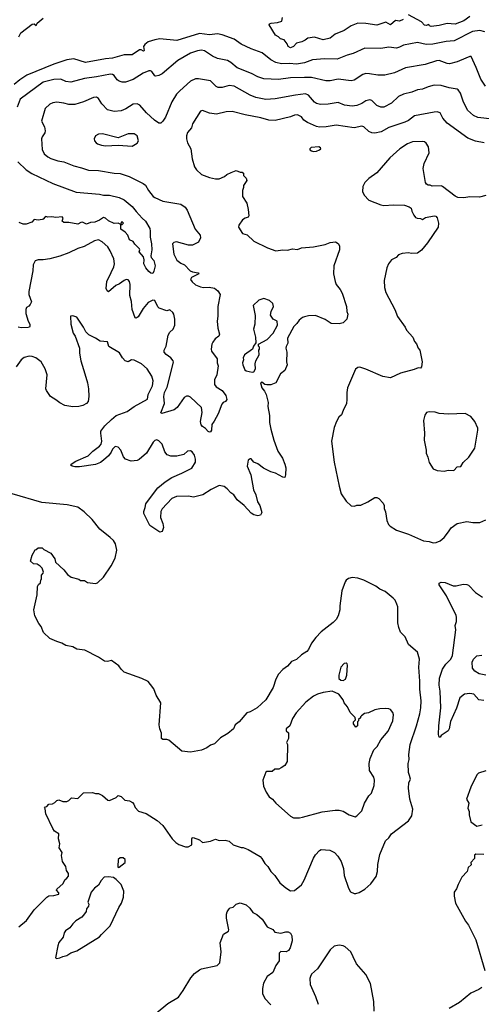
# Model space of a CAD drawing. Extents: x 1678759 to 1859541, y 384609 to 522867.
# Tile 384 of 466: x 1815899 to 1820560, y 420765 to 430697. Entities that reach past the tile are written whole.
import ezdxf

# ---------------------------------------------------------------- set-up
doc = ezdxf.new("R2010")
doc.units = 0

msp = doc.modelspace()

# ---------------------------------------------------------------- linework, layer by layer
at = {"layer": '0CON20XD'}
for points in [[(1815892.2, 430525), (1815912, 430565), (1816025, 430652), (1816046.4, 430656.4), (1816065, 430637.5), (1816077, 430663), (1816135, 430711.2)], [(1819770.7, 430699.3), (1819735, 430682.7), (1819695, 430687.5), (1819645, 430646), (1819595, 430671.9), (1819505, 430640.9), (1819395, 430660), (1819315, 430660.4), (1819244.6, 430635.4), (1819175, 430587.5), (1819085, 430549.4), (1819035, 430511.1), (1818965, 430492.7), (1818875, 430520.6), (1818808, 430512), (1818780.9, 430489.1), (1818747.7, 430472.3), (1818695, 430461.8), (1818662.9, 430427.1), (1818635, 430414.5), (1818610.8, 430425), (1818600, 430455), (1818571.2, 430495), (1818533.1, 430503.1), (1818514, 430525), (1818482.6, 430542.6), (1818420, 430645), (1818423.3, 430656.7), (1818437.7, 430662.3), (1818502.5, 430667.5), (1818546.4, 430683.6), (1818552.3, 430717.7)], [(1820445, 430728.2), (1820385, 430684.7), (1820295, 430652.7), (1820215, 430659.6), (1820135, 430636.9), (1820055, 430630), (1820037.5, 430635), (1820029.3, 430649.3), (1820005, 430639.4), (1819985, 430641.8), (1819955, 430676), (1819825, 430745.8)], [(1820595, 430575.5), (1820545, 430586.9), (1820471.5, 430578.5), (1820285, 430484.6), (1820203.8, 430476.2), (1820070.4, 430450.4), (1820005, 430447.7), (1819914.6, 430465.4), (1819775, 430439.4), (1819735, 430418.9), (1819705, 430411.1), (1819625, 430419.4), (1819545, 430405.6), (1819385, 430410.6), (1819265.4, 430354.6), (1819205, 430338.1), (1819105, 430297.8), (1818977.6, 430302.4), (1818855, 430292.1), (1818775, 430262.1), (1818695, 430248.4), (1818624.7, 430254.7), (1818543.2, 430253.2), (1818485, 430264.5), (1818433.5, 430293.5), (1818346.7, 430363.3), (1818235, 430402.2), (1818135, 430451.1), (1818065, 430500), (1817945, 430544.4), (1817895, 430553.1), (1817815, 430544.5), (1817715, 430556.9), (1817485, 430486.5), (1817315, 430504.2), (1817265, 430494.2), (1817195, 430473.1), (1817162.4, 430447.6), (1817150, 430425), (1817155.5, 430385), (1817149.5, 430380.5), (1817125, 430391.9), (1817107.9, 430392.1), (1817035, 430341.4), (1816955, 430341.8), (1816835, 430310), (1816765, 430301.1), (1816565, 430264.7), (1816445, 430301.6), (1816375, 430292.9), (1816243.1, 430246.9), (1815972, 430138), (1815900.2, 430089.8), (1815845, 430041.8)], [(1820604, 430025), (1820556.6, 430096.6), (1820510, 430215), (1820457.5, 430325), (1820445, 430326.2), (1820405, 430307.5), (1820315, 430270.6), (1820237.9, 430252.1), (1820214.5, 430254.5), (1820135, 430284.4), (1820106.8, 430283.2), (1819995, 430244.4), (1819795, 430210.6), (1819685, 430161.1), (1819585, 430137.5), (1819515, 430137.1), (1819432.4, 430152.4), (1819395, 430153.1), (1819365, 430143.1), (1819275, 430088.6), (1819245, 430081.4), (1819115, 430098.8), (1819035, 430081.9), (1818990.3, 430080.3), (1818845, 430112.5), (1818775, 430113.1), (1818635, 430111.8), (1818512.4, 430092.4), (1818365, 430101.1), (1818305, 430121.5), (1818238.8, 430155), (1818095, 430212.5), (1818032, 430265), (1817996.3, 430286.3), (1817895, 430307.1), (1817845, 430330.6), (1817765, 430382.2), (1817735, 430390.9), (1817695, 430383.5), (1817625, 430357.8), (1817495, 430284.3), (1817338.3, 430151.7), (1817305, 430132.5), (1817275, 430126.2), (1817265, 430131.2), (1817234.2, 430174.2), (1817221.7, 430181.7), (1817205, 430182), (1817145, 430158.1), (1817045, 430092.2), (1816967.3, 430067.3), (1816935, 430067.5), (1816905, 430076), (1816885, 430092), (1816854.5, 430134.5), (1816835.5, 430145.5), (1816815, 430148.1), (1816675, 430120), (1816555, 430103.6), (1816415, 430066.7), (1816365, 430073.1), (1816315, 430095.6), (1816244.4, 430094.4), (1816135, 430066.9), (1815905, 429894.2), (1815874.4, 429815)], [(1820673.2, 429693.2), (1820525, 429710.6), (1820480.6, 429730.6), (1820420.8, 429785), (1820375.6, 429875), (1820350, 429955), (1820325, 429988.8), (1820315, 429996), (1820235, 430009.5), (1820155, 430034.4), (1820085, 430036.7), (1820025, 430020.5), (1819965, 429995.6), (1819915, 429988.6), (1819857.5, 429965), (1819775, 429945.6), (1819725, 429920.8), (1819653.6, 429856.4), (1819575, 429814.4), (1819545, 429814.3), (1819505, 429830.8), (1819455, 429882), (1819435, 429888.6), (1819395, 429880), (1819352.5, 429852.5), (1819305, 429832.2), (1819255, 429825.6), (1819177.5, 429835), (1819115, 429862.9), (1819015, 429843.3), (1818935, 429840.6), (1818895, 429851.9), (1818875, 429864.4), (1818815.7, 429935), (1818785, 429947.8), (1818683.1, 429936.9), (1818480.2, 429899.8), (1818385, 429892.5), (1818285, 429912.7), (1818225, 429934.5), (1818065, 430025.6), (1818015, 430031.9), (1817945, 430012.9), (1817905, 430012), (1817882.1, 430022.1), (1817825, 430079.2), (1817705, 430100.6), (1817675, 430099.2), (1817625, 430077.5), (1817515, 429980.8), (1817484.3, 429945), (1817435, 429870), (1817370.8, 429715), (1817345, 429673.8), (1817325, 429653.8), (1817305, 429654), (1817259.2, 429685), (1817178.3, 429758.3), (1817114, 429835), (1817085, 429850), (1817045, 429844.3), (1816972.4, 429797.6), (1816925, 429777.1), (1816855, 429769.4), (1816785, 429789.2), (1816729.7, 429849.7), (1816695, 429903.8), (1816675, 429915.8), (1816645, 429912.9), (1816545, 429869.4), (1816455, 429840.6), (1816395, 429841.9), (1816346.7, 429855)], [(1816346.7, 429855), (1816275, 429866.7), (1816235, 429859.2), (1816203.8, 429845), (1816157.9, 429802.1), (1816119.2, 429675), (1816150.8, 429615), (1816157.5, 429575), (1816154, 429555), (1816125.7, 429515), (1816120, 429495), (1816126.8, 429386.8), (1816146, 429345), (1816185, 429312.9), (1816215, 429298.1), (1816284.4, 429274.4), (1816345, 429262.9), (1816445, 429221.4), (1816525, 429204.4), (1816595, 429180), (1816696.6, 429176.6), (1816855, 429149.4), (1816915.5, 429145.5), (1817006.3, 429116.3), (1817145.6, 429045.6), (1817169.3, 429029.3), (1817200, 428975), (1817247.5, 428915), (1817265, 428901.9), (1817345, 428865.8), (1817525.7, 428835.7), (1817571.2, 428805), (1817591.2, 428775), (1817672, 428585), (1817721.2, 428525), (1817726, 428495), (1817705.6, 428454.4), (1817645, 428422.5), (1817605, 428422.5), (1817484.1, 428455.9), (1817455, 428451.2), (1817442.5, 428435), (1817455, 428332.5), (1817485, 428270.8), (1817525, 428240.8), (1817563.8, 428225), (1817622.2, 428162.2), (1817645, 428152.2), (1817702.5, 428145), (1817706.7, 428135), (1817632.5, 428095), (1817625.7, 428075), (1817642.1, 428052.1), (1817675, 428022.5), (1817725, 428003.3), (1817755, 427995.7), (1817812.3, 427997.7), (1817867.9, 427987.9), (1817900.8, 427960.8), (1817922.5, 427925), (1817900, 427805), (1817900.6, 427705), (1817894.5, 427655), (1817898.9, 427585), (1817917.5, 427525), (1817909.2, 427505), (1817873.1, 427476.9), (1817850, 427445), (1817840, 427425), (1817832.2, 427375), (1817837.1, 427355), (1817894.4, 427275), (1817894.6, 427235), (1817902.9, 427205), (1817891.1, 427115), (1817867.8, 427065), (1817866.6, 427016.6), (1817884.6, 426994.6), (1817944, 426955), (1817980, 426905), (1817990, 426865), (1817977.5, 426845), (1817955, 426834), (1817941.4, 426818.6), (1817905, 426722), (1817862.3, 426647.7), (1817838.8, 426615), (1817837.5, 426555), (1817825, 426540), (1817815, 426536.7), (1817801.7, 426541.7), (1817774.2, 426574.2), (1817745, 426592), (1817730.7, 426610.7), (1817725.4, 426645), (1817741.4, 426735), (1817734.4, 426785), (1817625, 426887.8), (1817605, 426899.4), (1817585, 426898.6), (1817561.2, 426885), (1817488.8, 426785), (1817459.7, 426760.3), (1817335, 426723.3), (1817325, 426730), (1817360.8, 426825), (1817354.5, 426894.5), (1817362.1, 426935), (1817388.2, 426991.8), (1817451.2, 427241.2), (1817448.9, 427255), (1817426.4, 427285), (1817378.3, 427318.3), (1817357.5, 427345), (1817357.1, 427365), (1817377.8, 427405), (1817399.4, 427515), (1817416.3, 427543.7), (1817449.1, 427575), (1817467.5, 427615), (1817466.5, 427675), (1817456.5, 427725), (1817446.2, 427745), (1817415, 427769.1), (1817385, 427761.8), (1817307.9, 427787.9), (1817295, 427800), (1817265, 427863.8), (1817245, 427869.2), (1817195, 427842.9), (1817145.3, 427784.7), (1817095, 427698.8), (1817075, 427686.2), (1817065, 427690), (1817033.5, 427775), (1817029.1, 427855), (1817011.5, 427915), (1817014.1, 428025.9), (1817007.6, 428057.6), (1816995, 428073.8), (1816975, 428076), (1816955, 428067.5), (1816907.4, 428032.6), (1816868.8, 428015), (1816795, 427953.3), (1816782.3, 427962.3), (1816774.2, 427985), (1816780, 428055), (1816824.6, 428145.4), (1816849.5, 428205), (1816855.5, 428235), (1816848.5, 428285), (1816814.4, 428365), (1816788.6, 428405), (1816731.4, 428455), (1816695, 428475.5), (1816655, 428467.5), (1816549.8, 428410.2), (1816485, 428390), (1816395, 428345.7), (1816305, 428312.9), (1816205, 428285.7), (1816135, 428275.7), (1816085, 428275.7), (1816056.7, 428265), (1816037.1, 428225), (1816031.9, 428165), (1815991.2, 427955), (1815991.2, 427925), (1816018.3, 427851.7), (1816005, 427822.5), (1815993, 427807), (1815967, 427793), (1815961.2, 427775), (1815961.2, 427735), (1815986, 427655), (1816001.2, 427625), (1816003.3, 427605), (1815997.5, 427595), (1815985, 427591.2), (1815915, 427590), (1815885, 427596.7)], [(1820084.4, 429765.6), (1819885, 429727.8), (1819825, 429681.4), (1819788, 429662), (1819625, 429610.6), (1819550, 429565), (1819485, 429553.3), (1819456.4, 429556.4), (1819425, 429568.6), (1819375.4, 429615.4), (1819355, 429623.1), (1819275, 429606.5), (1819095, 429632.5), (1818995, 429616.7), (1818925, 429614.5), (1818895, 429620), (1818805, 429660), (1818770, 429685), (1818745, 429717.1), (1818705, 429736.9), (1818675, 429735.6), (1818632.4, 429717.6), (1818479.5, 429680.5), (1818415, 429683.5), (1818335, 429707.5), (1818175, 429736.5), (1818045, 429769.4), (1817985, 429768.9), (1817885, 429744.5), (1817815, 429754.4), (1817745, 429780), (1817724.2, 429775.8), (1817645.7, 429645), (1817632.5, 429605), (1817595, 429560), (1817584, 429525), (1817584.2, 429495), (1817594.2, 429455), (1817628, 429395), (1817641.2, 429295), (1817664.1, 429214.1), (1817684.1, 429184.1), (1817735, 429136.7), (1817815, 429106), (1817875, 429091.2), (1817915, 429092.5), (1817966.1, 429113.9), (1817990, 429135), (1818033.3, 429156.7), (1818085, 429177.5), (1818125, 429160), (1818145, 429160), (1818158.3, 429148.3), (1818160, 429125), (1818185, 429100), (1818192.5, 429075), (1818157.5, 429025), (1818160, 429005), (1818150, 428975), (1818147.5, 428915), (1818192.5, 428845), (1818207, 428783), (1818213, 428717), (1818206.1, 428703.9), (1818175, 428696.7), (1818150.5, 428679.5), (1818113.3, 428625), (1818110, 428605), (1818149.1, 428539.1), (1818195.6, 428525.6), (1818265, 428464), (1818402.5, 428395), (1818485, 428366.7), (1818555, 428376), (1818605, 428373.8), (1818655, 428386.2), (1818705, 428380), (1818746.2, 428396.2), (1818865, 428406.2), (1818985, 428430), (1819035, 428450), (1819086.4, 428456.4), (1819115, 428440), (1819127.5, 428415), (1819127.5, 428375), (1819072.5, 428215), (1819066.7, 428135), (1819083.3, 428055), (1819093.3, 428025), (1819136.1, 427976.1), (1819155, 427940), (1819200, 427805), (1819203.9, 427753.9), (1819212.5, 427725), (1819202.5, 427675), (1819165, 427640), (1819125, 427628.8), (1819044.2, 427634.2), (1818985, 427671.2), (1818885, 427712), (1818815, 427711.2), (1818775, 427701.2), (1818755, 427693.3), (1818722.3, 427667.7), (1818697.7, 427632.3), (1818666.4, 427603.6), (1818602.5, 427485), (1818606.7, 427435), (1818588.3, 427401.7), (1818586, 427385), (1818596.2, 427345), (1818593.3, 427245), (1818600, 427215), (1818575, 427160), (1818532.5, 427125), (1818485, 427032.5), (1818435, 427013.3), (1818395, 427012.5), (1818375, 427017.5), (1818345, 427040), (1818330, 427035), (1818343, 426983), (1818370.7, 426950.7), (1818387.3, 426917.3), (1818408, 426835), (1818404.2, 426794.2), (1818422.5, 426705), (1818423.1, 426635), (1818435.8, 426565), (1818466, 426455), (1818507.5, 426345), (1818552, 426275), (1818578, 426215), (1818586.2, 426175), (1818582.5, 426105), (1818575, 426080), (1818555, 426082.5), (1818483.3, 426123.3), (1818436.1, 426136.1), (1818361.7, 426171.7), (1818305, 426216.7), (1818265, 426232.5), (1818235, 426266.7), (1818225, 426267.5), (1818206.4, 426253.6), (1818196.2, 426195), (1818234.2, 426105), (1818260, 425955), (1818282.9, 425905), (1818301.9, 425835), (1818324.3, 425795), (1818343.9, 425726.1), (1818330.7, 425699.3), (1818305, 425691.2), (1818290, 425695), (1818265, 425701.2), (1818235, 425720), (1818167.1, 425795), (1818095, 425852.9), (1818062.7, 425902.7), (1818031.2, 425925), (1817993.8, 425965), (1817965, 425988), (1817915, 425999.2), (1817832.4, 425957.6), (1817746.9, 425903.1), (1817655, 425882.2), (1817605, 425890.8), (1817483.3, 425886.7), (1817435, 425867.5), (1817338.2, 425761.8), (1817323.6, 425735), (1817320.5, 425675), (1817344.3, 425615), (1817350, 425575), (1817337.5, 425535), (1817315, 425527.5), (1817215, 425594.3), (1817153.1, 425715), (1817151.8, 425735), (1817167.1, 425775), (1817172.2, 425815), (1817201.2, 425851.2), (1817295, 425975.6), (1817368.5, 426035), (1817435, 426080), (1817535, 426122.1), (1817636.2, 426173.8), (1817674, 426235), (1817675.6, 426265.6), (1817665.7, 426305.7), (1817639.5, 426339.5), (1817625, 426348.8), (1817595, 426343.8), (1817557.3, 426312.7), (1817485, 426293.1), (1817425, 426295.7), (1817388.1, 426308.1), (1817365, 426338.8), (1817339.4, 426415), (1817305, 426450), (1817285, 426458.6), (1817265, 426452), (1817248, 426435), (1817180, 426325), (1817105, 426259.2), (1817085, 426249.4), (1817025, 426242.2), (1816966.2, 426265), (1816948.1, 426288.1), (1816919.4, 426355), (1816895, 426385.7), (1816865, 426392), (1816835, 426365.8), (1816822.5, 426335), (1816795, 426297.1), (1816747.1, 426252.9), (1816715, 426230), (1816665, 426210), (1816505, 426185.6), (1816455, 426187.5), (1816430, 426195), (1816417.5, 426205), (1816420, 426215), (1816465, 426244.3), (1816591, 426299), (1816637.8, 426345), (1816705.4, 426394.6), (1816721, 426415), (1816729, 426445), (1816717.2, 426525), (1816720, 426545), (1816759.9, 426600.1), (1816825, 426665.6), (1816875, 426705.8), (1816985, 426743.5), (1817055.7, 426795), (1817189.7, 426870.3), (1817195.5, 426915), (1817240.4, 427005), (1817246.9, 427055), (1817235, 427100), (1817185, 427173.8), (1817128.8, 427225), (1817055, 427263.8), (1817030, 427265), (1816995, 427247.5), (1816965, 427257.5), (1816936.4, 427286.4), (1816907.5, 427335), (1816800.7, 427400.7), (1816785, 427447.5), (1816713, 427453), (1816665.9, 427485.9), (1816597.8, 427517.8), (1816567.8, 427547.8), (1816545, 427596.7), (1816475.9, 427695.9), (1816435, 427710), (1816413.6, 427706.4), (1816417.5, 427625), (1816440, 427535), (1816460, 427505), (1816503.8, 427385), (1816504.1, 427334.1), (1816517.5, 427255), (1816556.4, 427126.4), (1816583.1, 427035), (1816592.9, 426975), (1816599.2, 426895), (1816590, 426845), (1816575, 426826.7), (1816535.7, 426804.3), (1816495, 426794), (1816435, 426792.5), (1816355, 426806.2), (1816305, 426832), (1816264.1, 426864.1), (1816210, 426895), (1816170, 426955), (1816163.8, 426975), (1816175.6, 427115), (1816157.1, 427175), (1816115.3, 427245.3), (1816061.2, 427285), (1816025, 427298.2), (1815995, 427301.5), (1815945, 427289.1), (1815915.6, 427265), (1815862.9, 427195)], [(1820590, 429455), (1820502.1, 429472.1), (1820425, 429502.5), (1820215, 429654.4), (1820172.9, 429705), (1820145, 429758), (1820115, 429767.5), (1820084.4, 429765.6)], [(1817035, 429421.2), (1817085, 429450), (1817100, 429475), (1817084.1, 429524.1), (1817054.2, 429544.2), (1816995, 429544.3), (1816895, 429504.2), (1816735, 429544.3), (1816696.1, 429543.9), (1816665, 429526.2), (1816651.2, 429495), (1816653.3, 429475), (1816670, 429455), (1816684.4, 429444.4), (1816725, 429431.4), (1816765, 429425.7), (1816895, 429430), (1817035, 429421.2)], [(1820605, 428924), (1820541.7, 428908.3), (1820445, 428910), (1820385, 428900), (1820323.9, 428903.9), (1820296.4, 428916.4), (1820170, 429015), (1820155, 429020), (1820065, 429017.5), (1820045, 429027.5), (1820025, 429027.5), (1820007, 429037), (1819997.5, 429055), (1819974.3, 429195), (1819984.2, 429245), (1820033.8, 429355), (1820026.7, 429415), (1820005, 429452.5), (1819985.9, 429465.9), (1819965, 429470), (1819865, 429464.2), (1819814.5, 429445.5), (1819737, 429393), (1819635, 429303.3), (1819507, 429153), (1819423.3, 429095), (1819383.3, 429055), (1819363.9, 429016.1), (1819360, 428965), (1819377.7, 428927.7), (1819425, 428876.7), (1819545, 428828), (1819575, 428821.2), (1819675, 428828), (1819783.6, 428826.4), (1819830.7, 428810.7), (1819852.5, 428795), (1819857.5, 428765), (1819877.5, 428725), (1819895, 428702.5), (1819913.6, 428693.6), (1819945, 428692.5), (1819965, 428682.5), (1819998.3, 428701.7), (1820085, 428717.5), (1820100, 428715), (1820115, 428700), (1820127, 428643), (1820125.9, 428604.1), (1820016.2, 428445), (1819957.7, 428372.3), (1819916.4, 428343.6), (1819855, 428340), (1819825, 428346), (1819762, 428338), (1819724.2, 428325.8), (1819700.5, 428299.5), (1819655, 428273.3), (1819623.8, 428235), (1819606.2, 428195), (1819578.8, 428065), (1819584, 427995), (1819596, 427945), (1819688.8, 427775), (1819715, 427702.5), (1819790, 427595), (1819803.3, 427565), (1819867.5, 427495), (1819885, 427450), (1819906.1, 427426.1), (1819922.5, 427385), (1819940, 427365), (1819962.5, 427245), (1819957.5, 427195), (1819945, 427182.5), (1819923, 427187), (1819881.7, 427168.3), (1819745, 427130), (1819643.9, 427086.1), (1819565, 427099.2), (1819395, 427172), (1819335, 427193.3), (1819315, 427190), (1819289.3, 427170.7), (1819210, 426985), (1819201.2, 426935), (1819203.8, 426865), (1819198.8, 426825), (1819164.1, 426755.9), (1819149.7, 426710.3), (1819121.2, 426688.8), (1819097.5, 426645), (1819075.9, 426584.1), (1819048.8, 426445), (1819074, 426235), (1819125, 425990), (1819146.2, 425915), (1819195, 425840), (1819245, 425793.8), (1819280.7, 425789.3), (1819305, 425798.8), (1819345, 425800), (1819415.9, 425834.1), (1819484.1, 425875.9), (1819506.4, 425876.4), (1819526.4, 425866.4), (1819570.7, 425820.7), (1819580, 425795), (1819580, 425765), (1819593, 425733), (1819606.7, 425645), (1819623.3, 425605), (1819639.5, 425589.5), (1819705, 425546.7), (1819825, 425506), (1819975, 425440), (1820035, 425432), (1820075, 425418.8)], [(1818865, 429367.5), (1818895, 429372.5), (1818926.7, 429383.3), (1818940, 429395), (1818937.5, 429405), (1818920, 429415), (1818843.6, 429406.4), (1818830, 429395), (1818830, 429385), (1818845, 429373.3), (1818865, 429367.5)], [(1815882.1, 429262.1), (1815965, 429183.3), (1816022, 429145), (1816235, 429043.1), (1816468.8, 428958.8), (1816705, 428935.6), (1816745, 428925.6), (1816805, 428926.9), (1816905, 428904.4), (1816955, 428878.6), (1817035, 428811.4), (1817077, 428763), (1817135.5, 428695.5), (1817170, 428665), (1817212.3, 428592.3), (1817217.5, 428565), (1817215.8, 428505), (1817231.5, 428435), (1817233.1, 428375), (1817222.5, 428315), (1817228.6, 428298.6), (1817255, 428266.7), (1817268.8, 428215), (1817255, 428160), (1817242.5, 428137.5), (1817225, 428141.2), (1817205, 428156), (1817173.8, 428195), (1817154.4, 428235), (1817156.9, 428275), (1817149.6, 428305), (1817104.4, 428355), (1817112, 428375), (1817108.8, 428385), (1817062.2, 428432.2), (1817045, 428458.1), (1817007.5, 428475), (1816992.1, 428522.1), (1816965, 428553.3), (1816920, 428585), (1816920, 428630), (1816935, 428630), (1816947.1, 428645), (1816935, 428658), (1816922.5, 428655), (1816920, 428630), (1816894.2, 428644.2), (1816855, 428640), (1816795, 428668.8), (1816765, 428695.7), (1816745, 428702.9), (1816705, 428673.3), (1816656.5, 428653.5), (1816615, 428650.8), (1816575, 428635.6), (1816553.6, 428643.6), (1816535, 428656.2), (1816517, 428653), (1816485, 428634.4), (1816395, 428652.1), (1816345, 428650), (1816330, 428665), (1816337.5, 428695), (1816327.6, 428707.6), (1816265, 428700.8), (1816225, 428708.6), (1816183.8, 428703.8), (1816165, 428712.5), (1816155, 428710), (1816137.5, 428685), (1816125, 428680), (1816085, 428674.3), (1816045, 428682.5), (1816021.2, 428655), (1815965, 428632.9), (1815933.9, 428633.9), (1815895, 428650)], [(1818245, 427140.8), (1818265, 427143.8), (1818280, 427175), (1818277.5, 427225), (1818283.6, 427256.4), (1818317.5, 427315), (1818312.5, 427365), (1818320, 427375), (1818320, 427395), (1818310, 427405), (1818310, 427425), (1818398.3, 427471.7), (1818457.5, 427535), (1818503.3, 427615), (1818500, 427655), (1818457.5, 427675), (1818431.2, 427715), (1818438.8, 427755), (1818463.3, 427805), (1818456.2, 427835), (1818422.5, 427865), (1818365, 427884), (1818313, 427867), (1818257.5, 427815), (1818278.3, 427711.7), (1818272.5, 427625), (1818260, 427575), (1818280, 427495), (1818283, 427437), (1818260, 427405), (1818250, 427375), (1818168.8, 427315), (1818156.4, 427286.4), (1818160, 427265), (1818150, 427235), (1818151.2, 427215), (1818172.5, 427165), (1818186.1, 427156.1), (1818245, 427140.8)], [(1820185, 426143.3), (1820225, 426152.5), (1820281.7, 426148.3), (1820315, 426187.5), (1820355, 426190), (1820378.3, 426231.7), (1820435.6, 426284.4), (1820495.7, 426375), (1820525.8, 426555), (1820524, 426576), (1820494.2, 426645), (1820455, 426693.8), (1820395.8, 426725.8), (1820228.8, 426718.8), (1820135, 426725.8), (1820095, 426738), (1820035, 426742), (1820006.2, 426733.8), (1819990.8, 426709.2), (1819976.7, 426655), (1819988, 426525), (1819984, 426455), (1820003.3, 426355), (1820003.8, 426325), (1820021.2, 426285), (1820035, 426230), (1820075, 426167.5), (1820115, 426150), (1820185, 426143.3)], [(1818457.8, 423962.2), (1818385, 423837.5), (1818298.8, 423755), (1818225, 423713.8), (1818193.3, 423705), (1818116.2, 423615), (1818076.7, 423585), (1818058, 423545), (1818001.7, 423498.3), (1817927, 423453), (1817865, 423392), (1817825, 423378), (1817789.1, 423350.9), (1817735, 423327.5), (1817625, 423307.5), (1817535, 423320), (1817405, 423430), (1817385, 423436.7), (1817345, 423437.5), (1817330, 423445), (1817331.7, 423501.7), (1817313.6, 423543.6), (1817306.7, 423585), (1817323.3, 423805), (1817278, 423885), (1817255, 423946.7), (1817221.4, 423991.4), (1817195, 424020), (1817132.7, 424052.7), (1816955.9, 424115.9), (1816924.3, 424144.3), (1816899.5, 424179.5), (1816825, 424234.4), (1816785, 424221.9), (1816755, 424225.7), (1816695, 424268), (1816557.7, 424337.7), (1816475, 424347.5), (1816435, 424370), (1816365, 424386), (1816325, 424408), (1816273.2, 424423.2), (1816205, 424456.2), (1816140, 424515), (1816116.2, 424575), (1816091.2, 424605), (1816053, 424683), (1816041.2, 424745), (1816077.5, 424895), (1816080.7, 424979.3), (1816090.7, 424999.3), (1816110, 425015), (1816113, 425047), (1816120, 425055), (1816120, 425095), (1816137, 425113), (1816140, 425125), (1816127.5, 425165), (1816105.9, 425185.9), (1816075, 425203.3), (1816037.5, 425207.5), (1816010, 425235), (1816026.7, 425295), (1816055, 425350), (1816067, 425353), (1816085, 425370), (1816125, 425370), (1816141.7, 425351.7), (1816215, 425317.5), (1816255, 425260), (1816260, 425225), (1816346.4, 425146.4), (1816380.7, 425100.7), (1816420, 425075), (1816495, 425053.3), (1816515, 425041.2), (1816555, 425038.8), (1816585, 425020), (1816665, 425008.8), (1816685, 425016.7), (1816746.7, 425075), (1816822.7, 425187.3), (1816862, 425265), (1816880.8, 425345), (1816868.3, 425408.3), (1816845, 425443.8), (1816814.4, 425474.4), (1816707.9, 425557.9), (1816632, 425655), (1816552, 425732), (1816485, 425778.6), (1816378.3, 425801.7), (1816124.3, 425825.7), (1815825, 425914.2)], [(1820075, 425418.8), (1820105, 425424), (1820145, 425441.2), (1820185.7, 425474.3), (1820230.3, 425529.7), (1820255, 425571.2), (1820315, 425614), (1820415, 425634), (1820475, 425626.2), (1820545, 425626.2), (1820605, 425651.2)], [(1815891.2, 421545), (1815968.7, 421611.3), (1816045, 421717.5), (1816173.3, 421845), (1816195, 421860), (1816245, 421862.5), (1816293.8, 421875), (1816295, 421890), (1816272.5, 421915), (1816273.3, 421925), (1816337.5, 421985), (1816355, 422020), (1816375, 422037.5), (1816391.7, 422058.3), (1816392.5, 422085), (1816372.5, 422115), (1816366.7, 422156.7), (1816332.5, 422205), (1816322.5, 422265), (1816327, 422297), (1816297.5, 422345), (1816303.3, 422385), (1816290.8, 422435), (1816295.8, 422485), (1816252.1, 422512.1), (1816235, 422537.5), (1816162.5, 422685), (1816157.5, 422737.5), (1816150, 422745), (1816161.7, 422758.3), (1816175, 422760), (1816195, 422782.5), (1816231.7, 422788.3), (1816255, 422800), (1816275, 422820), (1816295, 422827.5), (1816335, 422812.5), (1816375, 422812.5), (1816395, 422820), (1816423, 422847), (1816485, 422840), (1816543, 422897), (1816635, 422902.5), (1816665, 422892.5), (1816695, 422892.5), (1816735, 422872.5), (1816790, 422825), (1816805, 422820), (1816875, 422850), (1816895, 422870), (1816925, 422862.5), (1816960, 422825), (1817007, 422817), (1817039.3, 422799.3), (1817052.5, 422785), (1817065, 422750), (1817100, 422715), (1817175, 422690), (1817288.3, 422618.3), (1817345, 422567.5), (1817437.5, 422435), (1817475, 422396.7), (1817505, 422376.7), (1817575, 422353.3), (1817600, 422355), (1817637.5, 422375), (1817638.8, 422435), (1817642.5, 422445), (1817651.7, 422448.3), (1817713.3, 422425), (1817745, 422397.5), (1817825, 422410), (1817875, 422432.5), (1817915, 422417.5), (1817975, 422420), (1818015, 422410), (1818055, 422373.3), (1818135, 422347.5), (1818155, 422347.5), (1818205, 422326.7), (1818327.5, 422255), (1818345, 422237.5), (1818375, 422186.7), (1818406.2, 422155), (1818435, 422103.3), (1818474, 422065), (1818525, 421988.8), (1818585, 421940), (1818635, 421910), (1818675, 421913.3), (1818745, 421970), (1818773, 422017), (1818865, 422240), (1818885.7, 422274.3), (1818925, 422316), (1818945, 422326), (1819030.5, 422320.5), (1819076.7, 422295), (1819110.3, 422260.3), (1819145.8, 422205.8), (1819168, 422135), (1819176, 422065), (1819218.8, 421935), (1819238.3, 421898.3), (1819275, 421881.2), (1819295, 421881.2), (1819327.7, 421892.3), (1819385, 421926.7), (1819445, 421978.8), (1819499.2, 422055), (1819512.5, 422105), (1819515.8, 422175), (1819534.3, 422275.7), (1819594, 422415), (1819625, 422443.8), (1819655, 422483.8), (1819823.9, 422616.1), (1819860, 422665), (1819870, 422735), (1819838.8, 422835), (1819825.9, 422945.9), (1819829.7, 423000.3), (1819846, 423035), (1819835, 423073.3), (1819824.4, 423105), (1819821.4, 423195), (1819830.6, 423235), (1819828.1, 423285), (1819843.3, 423385), (1819905.4, 423574.6), (1819939.4, 423695), (1819948.9, 423755), (1819952.2, 423825), (1819939.1, 423945), (1819940.5, 424025), (1819928.9, 424165), (1819936.9, 424246.9), (1819915, 424317.5), (1819824.4, 424394.4), (1819791.8, 424471.8), (1819745, 424517.5), (1819725.9, 424565.9), (1819716.4, 424613.6), (1819716.1, 424773.9), (1819707, 424803), (1819690.7, 424840.7), (1819671.7, 424861.7), (1819588.8, 424928.8), (1819535, 424952), (1819495, 424984.2), (1819375, 425042), (1819315, 425062), (1819255, 425068.8), (1819219.3, 425060.7), (1819196.1, 425043.9), (1819184.1, 425025.9), (1819151.2, 424935), (1819132, 424785), (1819132, 424745), (1819116, 424685), (1819094.1, 424645.9), (1819065, 424616.2), (1818945, 424522), (1818888.8, 424465), (1818845, 424406.7), (1818816, 424345), (1818800, 424325), (1818745, 424290), (1818695, 424243.3), (1818645, 424222.5), (1818602.5, 424175), (1818556.1, 424143.9), (1818513.3, 424095), (1818484.3, 424045.7), (1818457.8, 423962.2)], [(1820585, 423830), (1820534, 423835), (1820485, 423892), (1820445, 423900), (1820390, 423895), (1820343.4, 423856.6), (1820308.7, 423751.3), (1820250.7, 423619.3), (1820235.8, 423545), (1820225, 423523.3), (1820153.6, 423476.4), (1820145, 423460), (1820135, 423460), (1820127, 423487), (1820130, 423575), (1820152.5, 423755), (1820146.4, 423925), (1820135.6, 423985), (1820138.9, 424055), (1820167.1, 424145), (1820202.9, 424195), (1820253.6, 424246.4), (1820267.8, 424282.2), (1820304, 424544), (1820295.8, 424585), (1820308.6, 424625), (1820310.5, 424669.5), (1820306.8, 424686.8), (1820207.5, 424885), (1820136.2, 424995), (1820136.4, 425013.6), (1820155, 425023.8), (1820195, 425020), (1820275, 424987.5), (1820305, 424987.5), (1820376.1, 425003.9), (1820415, 425000), (1820432.1, 424992.1), (1820500.7, 424920.7), (1820572.1, 424872.1)], [(1819165, 424030), (1819187.5, 424045), (1819203.3, 424085), (1819210, 424185), (1819205, 424200), (1819195, 424207.5), (1819175, 424202.5), (1819142.5, 424165), (1819121.2, 424085), (1819121.7, 424051.7), (1819143.3, 424033.3), (1819165, 424030)], [(1820605, 424086.2), (1820538.6, 424098.6), (1820493.8, 424125), (1820472, 424155), (1820469.4, 424215), (1820480.8, 424245), (1820515, 424278.8), (1820565, 424287.1)], [(1818725, 422646.7), (1818755, 422654), (1818955, 422707.5), (1819085, 422724), (1819123.6, 422723.6), (1819163.9, 422713.9), (1819225, 422676.7), (1819285, 422657.5), (1819305, 422667.5), (1819353.6, 422716.4), (1819380, 422795), (1819425, 422867.5), (1819450, 422895), (1819478.3, 422971.7), (1819483.3, 423025), (1819476.4, 423056.4), (1819432.5, 423125), (1819426.7, 423195), (1819436.7, 423245), (1819476.4, 423333.6), (1819507.5, 423365), (1819547, 423433), (1819619.7, 423520.3), (1819667.5, 423625), (1819673.8, 423685), (1819667.7, 423707.7), (1819645, 423737.5), (1819625, 423746.7), (1819595, 423750), (1819535, 423746.2), (1819485, 423734), (1819420, 423705), (1819381.7, 423698.3), (1819350, 423675), (1819340, 423665), (1819340, 423655), (1819321.7, 423638.3), (1819320, 423625), (1819310, 423615), (1819310, 423575), (1819291.7, 423561.7), (1819270, 423595), (1819270, 423615), (1819290, 423635), (1819288.3, 423658.3), (1819237, 423707), (1819210, 423765), (1819176.4, 423806.4), (1819166.1, 423836.1), (1819123, 423893), (1819053, 423923), (1818965, 423911.2), (1818905, 423893.8), (1818865, 423873.8), (1818788.8, 423811.2), (1818691.2, 423705), (1818652.3, 423647.7), (1818626.1, 423573.9), (1818591.2, 423545), (1818590, 423525), (1818612.5, 423505), (1818613, 423447), (1818592.5, 423405), (1818602.5, 423385), (1818600, 423215), (1818577.5, 423175), (1818540.7, 423149.3), (1818515, 423137.5), (1818475, 423137.5), (1818447, 423113), (1818395, 423112.5), (1818383.6, 423106.4), (1818353.6, 423026.4), (1818360, 422965), (1818388.8, 422905), (1818418.3, 422858.3), (1818453.3, 422835), (1818485, 422793.3), (1818635, 422662.5), (1818665, 422647.5), (1818725, 422646.7)], [(1820605, 423120), (1820532.5, 423095), (1820515, 423080), (1820453.8, 422955), (1820410, 422835), (1820433.8, 422795), (1820423.8, 422745), (1820439.3, 422709.3), (1820436.7, 422675), (1820453.3, 422605), (1820515, 422562.5), (1820570, 422575)], [(1816895, 422146.7), (1816905, 422149.2), (1816964.5, 422195), (1816965.5, 422225.5), (1816945, 422242), (1816915, 422243.3), (1816894.1, 422225.9), (1816888.8, 422155), (1816895, 422146.7)], [(1820585, 422277.5), (1820505, 422280), (1820491.7, 422268.3), (1820490, 422235), (1820453, 422197), (1820458.3, 422171.7), (1820427.5, 422145), (1820416.1, 422103.9), (1820365, 422047.5), (1820326.2, 421975), (1820309.5, 421930.5), (1820287.5, 421895), (1820286.7, 421855), (1820298.8, 421785), (1820399.2, 421605), (1820432, 421565), (1820504, 421415), (1820596.2, 421105)], [(1816275, 421227.5), (1816305, 421232.5), (1816335, 421247.5), (1816375, 421256.7), (1816417.5, 421285), (1816476.7, 421305), (1816705, 421444.2), (1816725, 421470.8), (1816812.9, 421555), (1816899.7, 421740.3), (1816928.1, 421785), (1816947.1, 421845), (1816950.8, 421905), (1816923, 421973), (1816873.3, 422025), (1816845, 422043.8), (1816795, 422051.2), (1816752.3, 422047.7), (1816723.3, 422015), (1816693.9, 421966.1), (1816655, 421936.7), (1816621.2, 421895), (1816587, 421797), (1816596, 421775), (1816594, 421755), (1816575, 421727.5), (1816569.5, 421700.5), (1816555, 421677.5), (1816527.5, 421645), (1816465, 421608.6), (1816435, 421575.7), (1816405, 421536.2), (1816363.3, 421505), (1816350, 421485), (1816337, 421443), (1816295, 421390), (1816283.6, 421356.4), (1816262.5, 421235), (1816275, 421227.5)], [(1817278.9, 420675), (1817395, 420771.9), (1817502.9, 420837.1), (1817551.5, 420905), (1817626.2, 421033.8), (1817665, 421075.7), (1817715, 421114), (1817735, 421121.4), (1817894.2, 421155.8), (1817921.2, 421185), (1817934, 421295), (1817923.8, 421385), (1817957, 421473), (1818006.4, 421503.6), (1818012.5, 421515), (1817988.8, 421635), (1817988, 421675), (1817995, 421697.5), (1818015, 421727.5), (1818025, 421736.7), (1818056.1, 421743.9), (1818086.4, 421773.6), (1818125, 421790), (1818185, 421770), (1818224.2, 421734.2), (1818255, 421692.5), (1818292.3, 421672.3), (1818346.2, 421625), (1818398.8, 421545), (1818455, 421520), (1818475, 421493.3), (1818535, 421484), (1818585, 421496.2), (1818610, 421495), (1818633, 421483), (1818647.5, 421455), (1818650, 421405), (1818630, 421335), (1818613, 421307), (1818590, 421295), (1818535, 421296.7), (1818519.3, 421280.7), (1818517.7, 421202.3), (1818486.7, 421155), (1818454, 421085), (1818397.1, 421045), (1818362.6, 420977.4), (1818350, 420925), (1818350.8, 420875), (1818376.2, 420825), (1818435, 420761.2)], [(1819478.8, 420695), (1819476, 420795), (1819440, 420975), (1819395.8, 421065), (1819298.8, 421175), (1819266, 421245), (1819243.8, 421295), (1819185.7, 421345.7), (1819165, 421356), (1819125, 421360), (1819075, 421352), (1819034.4, 421315.6), (1818907.4, 421122.6), (1818845, 421068.8), (1818834, 421045), (1818828.8, 421025), (1818833.6, 420966.4), (1818887.5, 420845), (1818912.5, 420765)], [(1820563.9, 420936.1), (1820535, 420913.3), (1820455, 420878), (1820340, 420785), (1820235, 420721.2)]]:
    msp.add_lwpolyline(points, dxfattribs=at)

doc.saveas('drawing.dxf')
